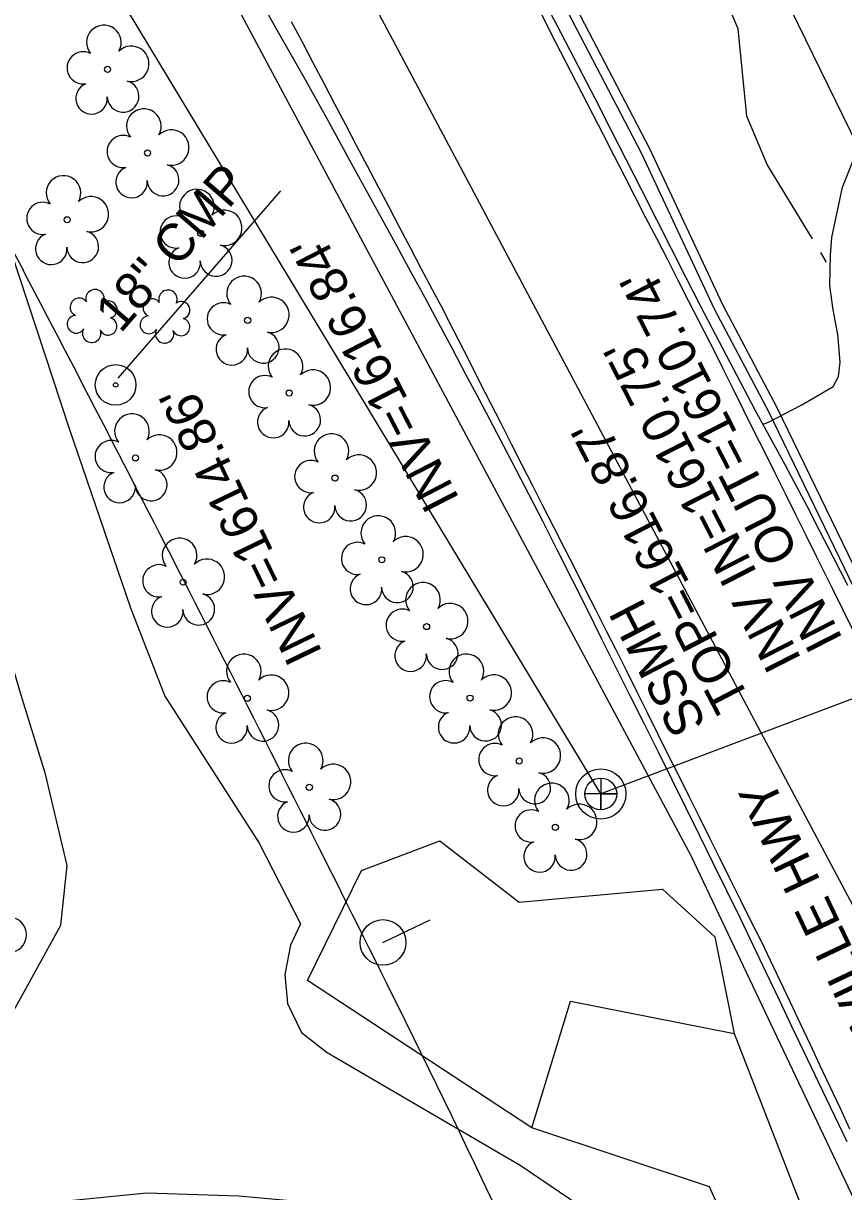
# Model space of a CAD drawing. Extents: x 472260 to 482161, y 489063 to 507124.
# Drawn here: x 474257.4 to 474345.4, y 505244.4 to 505369.7 of the extents above; entities that cross this region are included whole.
import ezdxf

# ---------------------------------------------------------------- set-up
doc = ezdxf.new("R2010")
doc.units = 0
for name, color, linetype in [('Exist Drainage Structure Manhole CELL', 7, 'Continuous'), ('Exist Other Culture Gas Pump or Vent Leader', 7, 'Continuous'), ('Exist Other Culture Gas Pump or Vent Text', 7, 'Continuous'), ('Exist Structure Minor Drop Inlet Cogo Elevation', 7, 'Continuous'), ('Exist Structure Minor Drop Inlet Cogo Number', 7, 'Continuous'), ('Exist Structure Minor Pipes CMP 66 Inch Cogo Point CELL', 7, 'Continuous'), ('Exist Utilities Water Meter CELL', 7, 'Continuous'), ('Prop Drainage Structure Catch Basin Convert From Junction Box Label', 7, 'Continuous'), ('Prop Drainage Structure Drop Inlet Grate 2 Narrow Slots and Sag Grates 840 24 CELL', 7, 'Continuous'), ('Prop Drainage Structure Drop Inlet Grate 2 Wide Slots and Flat Grates 840 20 Label', 7, 'Continuous'), ('Prop Drainage Structure Drop Inlet Grate 2 Wide Slots and Sag Grates 840 22 Label', 7, 'Continuous'), ('Prop Drainage Structure Pipe CSP 60in Label', 7, 'Continuous'), ('Prop Drainage Structure Pipe RCP 18in Class III', 7, 'Continuous'), ('Prop Drainage Structure Pipe RCP 24in Class III Label', 7, 'Continuous'), ('Prop Drainage Structure Pipe RCP 66in Class IV', 7, 'Continuous'), ('Prop Drainage Structure Pipe RCP 66in Class IV Label', 7, 'Continuous'), ('Prop Drainage Structure Pipe Stub Out CELL', 7, 'Continuous'), ('Prop Drainage Structure Pipe Welded Steel 72in Label', 7, 'Continuous'), ('Prop Drainage Structure Tops and Inverts LABEL', 7, 'Continuous'), ('Prop Earthen Structure Ditch Flow Line', 7, 'Continuous'), ('Prop Erosion Rip Rap Pad at Outlet CELL', 7, 'Continuous'), ('Prop Erosion Rip Rap Pad at Outlet Label', 7, 'Continuous'), ('Prop NEU Channel Block Detail Label', 7, 'Continuous')]:
    doc.layers.add(name, color=color, linetype=linetype)

msp = doc.modelspace()

# ---------------------------------------------------------------- linework, layer by layer
at = {"layer": 'Exist Drainage Structure Manhole CELL'}
msp.add_lwpolyline([(474319.34, 505288.76), (474319.34, 505285.34), (474319.34, 505287.05), (474321.05, 505287.05), (474317.63, 505287.05)], dxfattribs=at)
for radius in [2.69, 1.71]:
    msp.add_circle((474319.34, 505287.05), radius, dxfattribs=at)
at = {"layer": 'Exist Structure Minor Drop Inlet Cogo Elevation'}
for centre, radius, start, end in [((472721.75, 504540.63), 1732.75, 27.59346, 37.45515), ((470598.26, 503430.81), 4128.77, 26.36313, 27.59346), ((473181.76, 504711.19), 1245.4, 20.84556, 26.36313)]:
    msp.add_arc(centre, radius, start, end, dxfattribs=at)
at = {"layer": 'Exist Structure Minor Drop Inlet Cogo Number'}
msp.add_line((474243.8, 505468.12), (474373.47, 505224.04), dxfattribs=at)
at = {"layer": 'Exist Structure Minor Pipes CMP 66 Inch Cogo Point CELL'}
msp.add_lwpolyline([(474432.61, 505006.18), (474408.01, 505087.04), (474380.34, 505165.05), (474364.73, 505205.19), (474329.03, 505280.4), (474302.2, 505330.62), (474278.58, 505374.8)], dxfattribs=at)
at = {"layer": 'Exist Utilities Water Meter CELL'}
msp.add_lwpolyline([(474501.91, 504874.63), (474486.82, 505012.65), (474381.37, 505310.5), (474319.34, 505287.05), (474214.67, 505460.4), (474099.38, 505611.49), (473990.81, 505760.98)], dxfattribs=at)
at = {"layer": 'Prop Drainage Structure Catch Basin Convert From Junction Box Label'}
for p, q in [((474369.64, 505263.63), (474338.25, 505328.48)), ((474381.79, 505236.24), (474337.35, 505328.04))]:
    msp.add_line(p, q, dxfattribs=at)
for points in [[(474337.35, 505328.04), (474331.53, 505339.07), (474323.71, 505355.8), (474311.04, 505380.1)], [(474338.25, 505328.48), (474332.43, 505339.51), (474324.6, 505356.24), (474311.93, 505380.57)]]:
    msp.add_lwpolyline(points, dxfattribs=at)
at = {"layer": 'Prop Drainage Structure Drop Inlet Grate 2 Narrow Slots and Sag Grates 840 24 CELL'}
for points in [[(474346.43, 505304.53), (474345.33, 505306.78), (474344.23, 505309.02), (474343.6, 505310.3), (474342.48, 505312.54), (474341.37, 505314.77), (474340.26, 505317.01), (474339.14, 505319.24), (474338.03, 505321.48), (474336.92, 505323.72), (474335.8, 505325.95), (474334.69, 505328.19), (474333.58, 505330.43), (474332.46, 505332.66), (474331.35, 505334.9), (474331.04, 505335.52), (474329.9, 505337.74), (474328.76, 505339.96), (474327.62, 505342.19), (474326.48, 505344.41), (474325.34, 505346.63), (474324.19, 505348.85), (474321.91, 505353.3), (474320.77, 505355.52), (474319.63, 505357.75), (474318.49, 505359.97), (474317.35, 505362.19), (474316.21, 505364.41), (474315.07, 505366.64), (474313.93, 505368.86), (474312.79, 505371.08)], [(474286.15, 505369.93), (474287.31, 505367.72), (474288.47, 505365.51), (474289.63, 505363.3), (474290.8, 505361.09), (474291.96, 505358.88), (474293.12, 505356.66), (474294.28, 505354.45), (474295.44, 505352.24), (474296.61, 505350.03), (474297.77, 505347.82), (474298.93, 505345.61), (474300.09, 505343.4), (474301.26, 505341.18), (474302.42, 505338.97), (474302.95, 505337.96), (474304.08, 505335.73), (474305.21, 505333.51), (474306.35, 505331.28), (474307.48, 505329.05), (474308.61, 505326.82), (474309.74, 505324.6), (474310.87, 505322.37), (474312.01, 505320.14), (474313.14, 505317.91), (474314.27, 505315.69), (474315.4, 505313.46), (474316.54, 505311.23), (474317.67, 505309), (474318.8, 505306.78), (474319.93, 505304.55), (474320.98, 505302.49), (474322.09, 505300.26), (474323.2, 505298.02), (474324.32, 505295.78), (474325.43, 505293.54), (474326.54, 505291.3), (474327.66, 505289.07), (474328.77, 505286.83), (474329.88, 505284.59), (474330.99, 505282.35), (474332.11, 505280.12), (474333.22, 505277.88), (474334.33, 505275.64), (474335.45, 505273.4), (474336.56, 505271.17), (474337.52, 505269.23), (474338.59, 505266.97), (474339.65, 505264.71), (474340.71, 505262.44), (474341.78, 505260.18), (474342.84, 505257.92), (474343.9, 505255.66), (474344.97, 505253.4), (474346.03, 505251.14)]]:
    msp.add_lwpolyline(points, dxfattribs=at)
at = {"layer": 'Prop Drainage Structure Drop Inlet Grate 2 Wide Slots and Flat Grates 840 20 Label'}
for p, q in [((474266.44, 505364.79), (474266.44, 505364.79)), ((474270.73, 505355.81), (474270.73, 505355.81)), ((474262.11, 505348.65), (474262.11, 505348.65)), ((474276.42, 505347.19), (474276.42, 505347.19)), ((474281.47, 505337.86), (474281.47, 505337.86)), ((474285.92, 505330.06), (474285.92, 505330.06)), ((474269.44, 505323.1), (474269.44, 505323.1)), ((474290.84, 505320.94), (474290.84, 505320.94)), ((474295.86, 505312.17), (474295.86, 505312.17)), ((474274.55, 505309.77), (474274.55, 505309.77)), ((474300.66, 505305.01), (474300.66, 505305.01)), ((474281.44, 505297.32), (474281.44, 505297.32)), ((474305.32, 505297.33), (474305.32, 505297.33)), ((474310.59, 505290.59), (474310.59, 505290.59)), ((474288.08, 505287.76), (474288.08, 505287.76)), ((474314.48, 505283.47), (474314.48, 505283.47))]:
    msp.add_line(p, q, dxfattribs=at)
for centre in [(474266.44, 505364.79), (474270.73, 505355.81), (474262.11, 505348.65), (474276.42, 505347.19), (474281.47, 505337.86), (474285.92, 505330.06), (474269.44, 505323.1), (474290.84, 505320.94), (474295.86, 505312.17), (474274.55, 505309.77), (474300.66, 505305.01), (474281.44, 505297.32), (474305.32, 505297.33), (474310.59, 505290.59), (474288.08, 505287.76), (474314.48, 505283.47)]:
    msp.add_circle(centre, 0.326, dxfattribs=at)
for centre, radius, start, end in [((474266.05, 505367.67), 1.86, 330.1651, 219.7134), ((474268.99, 505365.38), 1.9, 257.1011, 134.1999), ((474263.83, 505364.95), 1.73, 62.6636, 279.3457), ((474268.11, 505361.89), 1.7, 181.2822, 74.56), ((474264.73, 505361.67), 1.69, 111.5671, 6.231), ((474270.34, 505358.69), 1.86, 330.1651, 219.7134), ((474268.12, 505355.97), 1.73, 62.6636, 279.3457), ((474273.28, 505356.4), 1.9, 257.1011, 134.1999), ((474261.72, 505351.52), 1.86, 330.1651, 219.7134), ((474269.02, 505352.69), 1.69, 111.5671, 6.231), ((474272.4, 505352.91), 1.7, 181.2822, 74.56), ((474264.66, 505349.24), 1.9, 257.1011, 134.1999), ((474276.03, 505350.06), 1.86, 330.1651, 219.7134), ((474259.5, 505348.8), 1.73, 62.6636, 279.3457), ((474278.96, 505347.78), 1.9, 257.1011, 134.1999), ((474273.81, 505347.34), 1.73, 62.6636, 279.3457), ((474260.4, 505345.53), 1.69, 111.5671, 6.231), ((474263.78, 505345.75), 1.7, 181.2822, 74.56), ((474278.09, 505344.29), 1.7, 181.2822, 74.56), ((474274.71, 505344.07), 1.69, 111.5671, 6.231), ((474281.09, 505340.73), 1.86, 330.1651, 219.7134), ((474278.86, 505338.02), 1.73, 62.6636, 279.3457), ((474284.02, 505338.45), 1.9, 257.1011, 134.1999), ((474279.77, 505334.74), 1.69, 111.5671, 6.231), ((474283.14, 505334.96), 1.7, 181.2822, 74.56), ((474285.53, 505332.93), 1.86, 330.1651, 219.7134), ((474288.47, 505330.65), 1.9, 257.1011, 134.1999), ((474283.31, 505330.21), 1.73, 62.6636, 279.3457), ((474284.21, 505326.94), 1.69, 111.5671, 6.231), ((474287.59, 505327.16), 1.7, 181.2822, 74.56), ((474269.06, 505325.97), 1.86, 330.1651, 219.7134), ((474266.84, 505323.25), 1.73, 62.6636, 279.3457), ((474271.99, 505323.68), 1.9, 257.1011, 134.1999), ((474290.46, 505323.82), 1.86, 330.1651, 219.7134), ((474293.39, 505321.53), 1.9, 257.1011, 134.1999), ((474288.24, 505321.1), 1.73, 62.6636, 279.3457), ((474267.74, 505319.98), 1.69, 111.5671, 6.231), ((474271.12, 505320.2), 1.7, 181.2822, 74.56), ((474292.52, 505318.04), 1.7, 181.2822, 74.56), ((474289.14, 505317.82), 1.69, 111.5671, 6.231), ((474295.48, 505315.04), 1.86, 330.1651, 219.7134), ((474274.17, 505312.64), 1.86, 330.1651, 219.7134), ((474298.41, 505312.76), 1.9, 257.1011, 134.1999), ((474293.26, 505312.32), 1.73, 62.6636, 279.3457), ((474277.1, 505310.35), 1.9, 257.1011, 134.1999), ((474271.95, 505309.92), 1.73, 62.6636, 279.3457), ((474297.53, 505309.27), 1.7, 181.2822, 74.56), ((474294.16, 505309.05), 1.69, 111.5671, 6.231), ((474300.27, 505307.88), 1.86, 330.1651, 219.7134), ((474276.23, 505306.87), 1.7, 181.2822, 74.56), ((474272.85, 505306.65), 1.69, 111.5671, 6.231), ((474303.2, 505305.59), 1.9, 257.1011, 134.1999), ((474298.05, 505305.16), 1.73, 62.6636, 279.3457), ((474298.95, 505301.88), 1.69, 111.5671, 6.231), ((474302.33, 505302.11), 1.7, 181.2822, 74.56), ((474281.06, 505300.19), 1.86, 330.1651, 219.7134), ((474304.93, 505300.2), 1.86, 330.1651, 219.7134), ((474283.99, 505297.91), 1.9, 257.1011, 134.1999), ((474307.87, 505297.92), 1.9, 257.1011, 134.1999), ((474278.84, 505297.47), 1.73, 62.6636, 279.3457), ((474302.71, 505297.48), 1.73, 62.6636, 279.3457), ((474279.74, 505294.2), 1.69, 111.5671, 6.231), ((474283.11, 505294.42), 1.7, 181.2822, 74.56), ((474303.61, 505294.21), 1.69, 111.5671, 6.231), ((474306.99, 505294.43), 1.7, 181.2822, 74.56), ((474310.2, 505293.46), 1.86, 330.1651, 219.7134), ((474287.69, 505290.64), 1.86, 330.1651, 219.7134), ((474307.98, 505290.74), 1.73, 62.6636, 279.3457), ((474313.14, 505291.17), 1.9, 257.1011, 134.1999), ((474285.47, 505287.92), 1.73, 62.6636, 279.3457), ((474290.63, 505288.35), 1.9, 257.1011, 134.1999), ((474308.88, 505287.46), 1.69, 111.5671, 6.231), ((474312.26, 505287.69), 1.7, 181.2822, 74.56), ((474314.1, 505286.34), 1.86, 330.1651, 219.7134), ((474286.37, 505284.64), 1.69, 111.5671, 6.231), ((474289.75, 505284.86), 1.7, 181.2822, 74.56), ((474317.03, 505284.06), 1.9, 257.1011, 134.1999), ((474311.88, 505283.62), 1.73, 62.6636, 279.3457), ((474312.78, 505280.35), 1.69, 111.5671, 6.231), ((474316.16, 505280.57), 1.7, 181.2822, 74.56), ((474255.85, 505271.94), 1.9, 257.1011, 134.1999)]:
    msp.add_arc(centre, radius, start, end, dxfattribs=at)
at = {"layer": 'Prop Drainage Structure Pipe CSP 60in Label'}
msp.add_lwpolyline([(474392.1, 505245.46), (474380.86, 505276.18), (474354.94, 505340.11), (474327.71, 505395.86), (474296.04, 505455.14), (474273.37, 505478.89), (474253.65, 505500.46), (474222.08, 505550.73), (474187.17, 505599.98), (474145.38, 505654.12), (474117.51, 505691.82), (474095.45, 505720.67), (474052.39, 505777.8), (474029.11, 505806.95), (473993.12, 505857.26), (473950.19, 505912.29)], dxfattribs=at)
at = {"layer": 'Prop Drainage Structure Pipe RCP 18in Class III'}
msp.add_lwpolyline([(474342.03, 505346.62), (474337.19, 505354.56), (474335.01, 505359.76), (474334.09, 505369.12), (474327.68, 505384.22)], dxfattribs=at)
at = {"layer": 'Prop Drainage Structure Pipe RCP 24in Class III Label'}
for radius in [2.18, 0.24]:
    msp.add_circle((474267.31, 505330.93), radius, dxfattribs=at)
at = {"layer": 'Prop Drainage Structure Pipe RCP 66in Class IV'}
msp.add_line((474267.58, 505331.64), (474285.01, 505351.76), dxfattribs=at)
at = {"layer": 'Prop Drainage Structure Pipe Stub Out CELL'}
for points in [[(474313.15, 505372.36), (474315.07, 505368.69), (474316.92, 505365.14), (474318.69, 505361.71), (474320.4, 505358.37), (474322.08, 505355.09), (474323.71, 505351.86), (474325.31, 505348.69), (474326.88, 505345.57), (474328.46, 505342.46), (474330.04, 505339.38), (474331.63, 505336.32), (474334.28, 505331.26), (474335.88, 505328.26), (474337.23, 505325.79), (474339.1, 505322.33), (474341.46, 505317.88), (474342.8, 505315.29), (474344.26, 505312.45), (474345.79, 505309.44)], [(474345.76, 505249.74), (474343.55, 505254.36), (474341.13, 505259.42), (474339.84, 505262.12), (474338.5, 505264.94), (474337.13, 505267.84), (474335.73, 505270.75), (474334.31, 505273.7), (474332.87, 505276.66), (474331.41, 505279.64), (474329.94, 505282.62), (474328.47, 505285.59), (474327, 505288.55), (474325.52, 505291.53), (474324.02, 505294.54), (474322.5, 505297.58), (474320.97, 505300.65), (474319.43, 505303.74), (474317.87, 505306.86), (474316.3, 505310), (474314.71, 505313.16), (474313.15, 505316.24), (474311.67, 505319.13), (474308.95, 505324.36), (474306.29, 505329.4), (474304.88, 505332.05), (474303.43, 505334.8), (474301.94, 505337.58), (474300.46, 505340.34), (474298.97, 505343.07), (474297.49, 505345.77), (474294.74, 505350.77), (474292.43, 505355), (474290.17, 505359.15), (474287.52, 505363.91), (474285.11, 505368.18), (474283.57, 505370.89)]]:
    msp.add_lwpolyline(points, dxfattribs=at)
at = {"layer": 'Prop Drainage Structure Tops and Inverts LABEL'}
msp.add_lwpolyline([(474311.95, 505251.22), (474287.89, 505267.03), (474293.69, 505278.83), (474302.08, 505282.03), (474310.58, 505275.45), (474325.97, 505276.84), (474331.58, 505271.74), (474333.63, 505261.37)], dxfattribs=at)
at = {"layer": 'Prop Earthen Structure Ditch Flow Line'}
for points in [[(474344.12, 505346.75), (474345.27, 505352.15), (474349.48, 505362.68), (474358.95, 505376.1), (474368.94, 505389), (474377.53, 505395.2)], [(474255.2, 505347.88), (474262.34, 505326.27), (474268.91, 505307.01), (474272.6, 505297.55), (474282.7, 505281.77), (474287.12, 505273.12), (474286.07, 505270.82), (474285.47, 505267.68), (474285.75, 505264.57), (474287.25, 505261.46), (474289.99, 505259.33), (474310.71, 505247.24), (474328.8, 505234.96), (474323.9, 505226.78), (474305.98, 505237.39), (474292.34, 505242.83), (474280.51, 505243.9), (474270.61, 505244.23), (474260.26, 505243.19), (474257.5, 505242.33), (474255.29, 505240.93), (474253.13, 505239.47), (474245.66, 505220.7)], [(474336.82, 505326.74), (474337.33, 505326.94), (474340.84, 505328.76), (474342.45, 505329.69), (474344.25, 505330.76), (474344.82, 505331.82), (474345.01, 505333.38), (474344.76, 505336.35), (474344.27, 505338.99), (474343.91, 505341.58), (474343.97, 505344.84), (474344.12, 505346.75)], [(474343.56, 505344.11), (474342.94, 505345.13)], [(474235.31, 505227.11), (474246.55, 505246.07), (474252.57, 505255.77), (474255.4, 505262), (474261.44, 505272.96), (474262.1, 505279.36), (474259.8, 505289.16), (474257.04, 505298.11), (474253.18, 505311.36), (474249.07, 505328.08), (474244.58, 505342.07)]]:
    msp.add_lwpolyline(points, dxfattribs=at)
at = {"layer": 'Prop Erosion Rip Rap Pad at Outlet CELL'}
for p, q in [((474264.87, 505338.14), (474264.87, 505338.14)), ((474272.69, 505338.08), (474272.69, 505338.08))]:
    msp.add_line(p, q, dxfattribs=at)
for centre, radius, start, end in [((474265.1, 505340.18), 0.99, 334.8391, 200.4717), ((474272.92, 505340.12), 0.99, 334.8391, 200.4717), ((474263.39, 505339.27), 0.968, 35.8908, 245.4216), ((474266.54, 505339.01), 0.929, 284.4567, 126.0861), ((474271.21, 505339.21), 0.968, 35.8908, 245.4216), ((474274.36, 505338.95), 0.929, 284.4567, 126.0861), ((474263.07, 505337.44), 0.955, 95.1099, 327.9534), ((474270.89, 505337.38), 0.955, 95.1099, 327.9534), ((474266.51, 505337.21), 0.937, 204.9913, 73.4601), ((474274.33, 505337.15), 0.937, 204.9913, 73.4601), ((474264.74, 505336.46), 0.984, 151.2797, 21.387), ((474272.56, 505336.4), 0.984, 151.2797, 21.387)]:
    msp.add_arc(centre, radius, start, end, dxfattribs=at)
at = {"layer": 'Prop Erosion Rip Rap Pad at Outlet Label'}
msp.add_lwpolyline([(474333.63, 505261.37), (474391.56, 505112.22), (474416.96, 505035.11), (474404.23, 505030.66), (474383.08, 505096.38), (474361.36, 505165.52), (474344.78, 505214.38), (474331, 505244.92), (474311.95, 505251.22), (474316.11, 505264.81), (474333.63, 505261.37)], dxfattribs=at)
at = {"layer": 'Prop NEU Channel Block Detail Label'}
for q in [(474301.06, 505273.54), (474295.98, 505271.12)]:
    msp.add_line((474295.98, 505271.12), q, dxfattribs=at)
msp.add_circle((474295.98, 505271.12), 2.45, dxfattribs=at)

# ---------------------------------------------------------------- texts
at = {"layer": 'Exist Other Culture Gas Pump or Vent Leader'}
msp.add_text("TOP=1616.87'", height=4, rotation=117.3787, dxfattribs=at).set_placement((474335.42, 505297.12))
at = {"layer": 'Exist Other Culture Gas Pump or Vent Text'}
for s, rotation, p in [("INV OUT=1610.74'", 117.0975, (474345.36, 505303.64)), ("INV IN=1610.75'", 117.0975, (474340.93, 505301.47)), ('SSMH', 117.3787, (474330.75, 505294.57))]:
    msp.add_text(s, height=4, rotation=rotation, dxfattribs=at).set_placement(p)
at = {"layer": 'Prop Drainage Structure Drop Inlet Grate 2 Wide Slots and Sag Grates 840 22 Label'}
msp.add_text('US19/129 BLAIRSVILLE HWY', height=4, rotation=115.3905, dxfattribs=at).set_placement((474368.85, 505223.17))
at = {"layer": 'Prop Drainage Structure Pipe RCP 66in Class IV Label'}
msp.add_text('18" CMP', height=4, rotation=49.0875, dxfattribs=at).set_placement((474267.84, 505336.37))
at = {"layer": 'Prop Drainage Structure Pipe Welded Steel 72in Label'}
for s, rotation, p in [("INV=1616.84'", 117.2389, (474304.24, 505318.67)), ("INV=1614.86'", 115.8052, (474289.54, 505302.19))]:
    msp.add_text(s, height=4, rotation=rotation, dxfattribs=at).set_placement(p)

doc.saveas('drawing.dxf')
